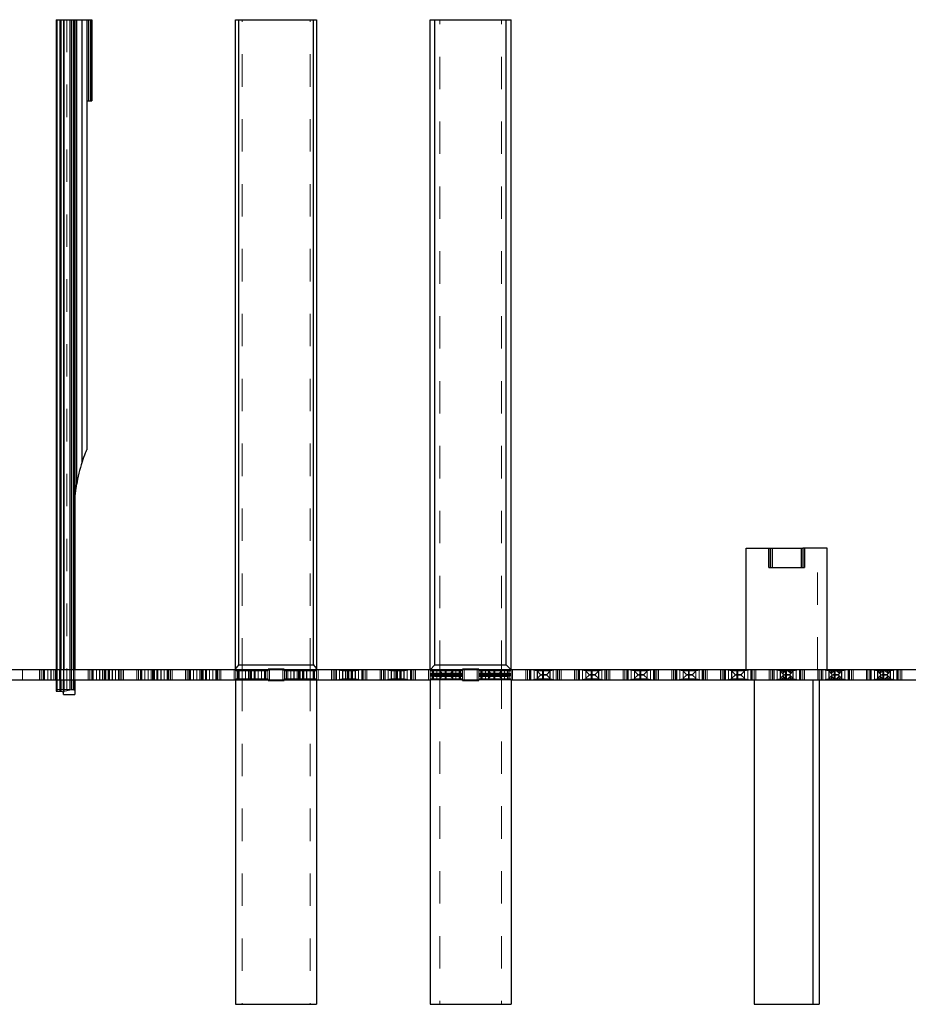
# Model space of a CAD drawing. Header units: inches. Extents: x 1880 to 2363, y -453 to -54.
# Tile 702 of 1056: x 1942.01 to 1944.75, y -75.13 to -72.09. Entities that reach past the tile are written whole.
import ezdxf

# ---------------------------------------------------------------- set-up
doc = ezdxf.new("R2010")
doc.units = ezdxf.units.IN
doc.header["$LTSCALE"] = 0.5
doc.header["$MEASUREMENT"] = 0
doc.linetypes.add('HIDDEN', pattern=[0.225, 0.15, -0.075])
doc.layers.add('APP-M-S', color=30, linetype='Continuous')
doc.layers.add('PUN-M-S2', color=1, linetype='Continuous')

msp = doc.modelspace()

# ---------------------------------------------------------------- linework, layer by layer
at = {"layer": 'APP-M-S', "linetype": 'Continuous', "lineweight": 25}
for p, q in [((1951.50051, -74.09777), (1936.85051, -74.09777)), ((1936.85051, -74.12926), (1942.67551, -74.12926)), ((1942.77551, -74.12926), (1942.82551, -74.12926)), ((1942.92551, -74.12926), (1943.27551, -74.12926)), ((1943.37551, -74.12926), (1943.42551, -74.12926)), ((1943.52551, -74.12926), (1944.92551, -74.12926))]:
    msp.add_line(p, q, dxfattribs=at)
at = {"layer": 'APP-M-S', "linetype": 'HIDDEN', "lineweight": 18}
for p, q in [((1942.01801, -74.09777), (1942.01801, -74.12926)), ((1942.07101, -74.09777), (1942.07101, -74.12926)), ((1942.07601, -74.09777), (1942.07601, -74.12926)), ((1942.08176, -74.09777), (1942.08176, -74.12926)), ((1942.08301, -74.12926), (1942.08301, -74.09777)), ((1942.08635, -74.09777), (1942.08635, -74.12926)), ((1942.09601, -74.09777), (1942.09601, -74.12926)), ((1942.1056, -74.09777), (1942.1056, -74.12926)), ((1942.10601, -74.09777), (1942.10601, -74.12926)), ((1942.10631, -74.09777), (1942.10631, -74.12926)), ((1942.11491, -74.09777), (1942.11491, -74.12926)), ((1942.11961, -74.09777), (1942.11961, -74.12926)), ((1942.12501, -74.09777), (1942.12501, -74.12926)), ((1942.13229, -74.09777), (1942.13229, -74.12926)), ((1942.13312, -74.09777), (1942.13312, -74.12926)), ((1942.13611, -74.09777), (1942.13611, -74.12926)), ((1942.14471, -74.09777), (1942.14471, -74.12926)), ((1942.14501, -74.09777), (1942.14501, -74.12926)), ((1942.14542, -74.09777), (1942.14542, -74.12926)), ((1942.15501, -74.09777), (1942.15501, -74.12926)), ((1942.16467, -74.09777), (1942.16467, -74.12926)), ((1942.16801, -74.09777), (1942.16801, -74.12926)), ((1942.16926, -74.09777), (1942.16926, -74.12926)), ((1942.17501, -74.09777), (1942.17501, -74.12926)), ((1942.18001, -74.09777), (1942.18001, -74.12926)), ((1942.22101, -74.09777), (1942.22101, -74.12926)), ((1942.22601, -74.09777), (1942.22601, -74.12926)), ((1942.23176, -74.09777), (1942.23176, -74.12926)), ((1942.23301, -74.12926), (1942.23301, -74.09777)), ((1942.23635, -74.09777), (1942.23635, -74.12926)), ((1942.24601, -74.09777), (1942.24601, -74.12926)), ((1942.2556, -74.09777), (1942.2556, -74.12926)), ((1942.25601, -74.09777), (1942.25601, -74.12926)), ((1942.25631, -74.09777), (1942.25631, -74.12926)), ((1942.26491, -74.09777), (1942.26491, -74.12926)), ((1942.26961, -74.09777), (1942.26961, -74.12926)), ((1942.27201, -74.12926), (1942.27201, -74.09777)), ((1942.27501, -74.09777), (1942.27501, -74.12926)), ((1942.28229, -74.09777), (1942.28229, -74.12926)), ((1942.28312, -74.09777), (1942.28312, -74.12926)), ((1942.28611, -74.09777), (1942.28611, -74.12926)), ((1942.29471, -74.09777), (1942.29471, -74.12926)), ((1942.29501, -74.09777), (1942.29501, -74.12926)), ((1942.29542, -74.09777), (1942.29542, -74.12926)), ((1942.30501, -74.09777), (1942.30501, -74.12926)), ((1942.31467, -74.09777), (1942.31467, -74.12926)), ((1942.31801, -74.09777), (1942.31801, -74.12926)), ((1942.31926, -74.09777), (1942.31926, -74.12926)), ((1942.32501, -74.09777), (1942.32501, -74.12926)), ((1942.33001, -74.09777), (1942.33001, -74.12926)), ((1942.37101, -74.09777), (1942.37101, -74.12926)), ((1942.37601, -74.09777), (1942.37601, -74.12926)), ((1942.38176, -74.09777), (1942.38176, -74.12926)), ((1942.38301, -74.12926), (1942.38301, -74.09777)), ((1942.38635, -74.09777), (1942.38635, -74.12926)), ((1942.39601, -74.09777), (1942.39601, -74.12926)), ((1942.4056, -74.09777), (1942.4056, -74.12926)), ((1942.40601, -74.09777), (1942.40601, -74.12926)), ((1942.40631, -74.09777), (1942.40631, -74.12926)), ((1942.41491, -74.09777), (1942.41491, -74.12926)), ((1942.41961, -74.09777), (1942.41961, -74.12926)), ((1942.42201, -74.12926), (1942.42201, -74.09777)), ((1942.42501, -74.09777), (1942.42501, -74.12926)), ((1942.43229, -74.09777), (1942.43229, -74.12926)), ((1942.43312, -74.09777), (1942.43312, -74.12926)), ((1942.43611, -74.09777), (1942.43611, -74.12926)), ((1942.44471, -74.09777), (1942.44471, -74.12926)), ((1942.44501, -74.09777), (1942.44501, -74.12926)), ((1942.44542, -74.09777), (1942.44542, -74.12926)), ((1942.45501, -74.09777), (1942.45501, -74.12926)), ((1942.46467, -74.09777), (1942.46467, -74.12926)), ((1942.46801, -74.09777), (1942.46801, -74.12926)), ((1942.46926, -74.09777), (1942.46926, -74.12926)), ((1942.47501, -74.09777), (1942.47501, -74.12926)), ((1942.48001, -74.09777), (1942.48001, -74.12926)), ((1942.52101, -74.09777), (1942.52101, -74.12926)), ((1942.52601, -74.09777), (1942.52601, -74.12926)), ((1942.53176, -74.09777), (1942.53176, -74.12926)), ((1942.53301, -74.12926), (1942.53301, -74.09777)), ((1942.53635, -74.09777), (1942.53635, -74.12926)), ((1942.54601, -74.09777), (1942.54601, -74.12926)), ((1942.5556, -74.09777), (1942.5556, -74.12926)), ((1942.55601, -74.09777), (1942.55601, -74.12926)), ((1942.55631, -74.09777), (1942.55631, -74.12926)), ((1942.56491, -74.09777), (1942.56491, -74.12926)), ((1942.56961, -74.09777), (1942.56961, -74.12926)), ((1942.57201, -74.12926), (1942.57201, -74.09777)), ((1942.57501, -74.09777), (1942.57501, -74.12926)), ((1942.58229, -74.09777), (1942.58229, -74.12926)), ((1942.58312, -74.09777), (1942.58312, -74.12926)), ((1942.58611, -74.09777), (1942.58611, -74.12926)), ((1942.59471, -74.09777), (1942.59471, -74.12926)), ((1942.59501, -74.09777), (1942.59501, -74.12926)), ((1942.59542, -74.09777), (1942.59542, -74.12926)), ((1942.60501, -74.09777), (1942.60501, -74.12926)), ((1942.61467, -74.09777), (1942.61467, -74.12926)), ((1942.61801, -74.09777), (1942.61801, -74.12926)), ((1942.61926, -74.09777), (1942.61926, -74.12926)), ((1942.62501, -74.09777), (1942.62501, -74.12926)), ((1942.63001, -74.09777), (1942.63001, -74.12926)), ((1942.67101, -74.09777), (1942.67101, -74.12926)), ((1942.67601, -74.09777), (1942.67601, -74.12926)), ((1942.68176, -74.09777), (1942.68176, -74.12926)), ((1942.68301, -74.12926), (1942.68301, -74.09777)), ((1942.68635, -74.09777), (1942.68635, -74.12926)), ((1942.68826, -74.09777), (1942.70529, -74.10102)), ((1942.69601, -74.09777), (1942.69601, -74.12926)), ((1942.74572, -74.10102), (1942.70529, -74.10102)), ((1942.7056, -74.10102), (1942.7056, -74.12602)), ((1942.70601, -74.10102), (1942.70601, -74.12602)), ((1942.70631, -74.10102), (1942.70631, -74.12602)), ((1942.71491, -74.10102), (1942.71491, -74.12602)), ((1942.71961, -74.10102), (1942.71961, -74.12602)), ((1942.72201, -74.12926), (1942.72201, -74.09777)), ((1942.72501, -74.09777), (1942.72501, -74.12926)), ((1942.73229, -74.10102), (1942.73229, -74.12602)), ((1942.73312, -74.10102), (1942.73312, -74.12602)), ((1942.73611, -74.10102), (1942.73611, -74.12602)), ((1942.74471, -74.10102), (1942.74471, -74.12602)), ((1942.74501, -74.10102), (1942.74501, -74.12602)), ((1942.74542, -74.10102), (1942.74542, -74.12602)), ((1942.74572, -74.10102), (1942.76275, -74.09777)), ((1942.75501, -74.09777), (1942.75501, -74.12926)), ((1942.76467, -74.09777), (1942.76467, -74.12926)), ((1942.76801, -74.09777), (1942.76801, -74.12926)), ((1942.76926, -74.09777), (1942.76926, -74.12926)), ((1942.77501, -74.09777), (1942.77501, -74.12926)), ((1942.78001, -74.09777), (1942.78001, -74.12926)), ((1942.82101, -74.09777), (1942.82101, -74.12926)), ((1942.82601, -74.09777), (1942.82601, -74.12926)), ((1942.83176, -74.09777), (1942.83176, -74.12926)), ((1942.83301, -74.12926), (1942.83301, -74.09777)), ((1942.83635, -74.09777), (1942.83635, -74.12926)), ((1942.83826, -74.09777), (1942.85529, -74.10102)), ((1942.84601, -74.09777), (1942.84601, -74.12926)), ((1942.89572, -74.10102), (1942.85529, -74.10102)), ((1942.8556, -74.10102), (1942.8556, -74.12602)), ((1942.85601, -74.10102), (1942.85601, -74.12602)), ((1942.85631, -74.10102), (1942.85631, -74.12602)), ((1942.86491, -74.10102), (1942.86491, -74.12602)), ((1942.86961, -74.10102), (1942.86961, -74.12602)), ((1942.87201, -74.12926), (1942.87201, -74.09777)), ((1942.87501, -74.09777), (1942.87501, -74.12926)), ((1942.88229, -74.10102), (1942.88229, -74.12602)), ((1942.88312, -74.10102), (1942.88312, -74.12602)), ((1942.88611, -74.10102), (1942.88611, -74.12602)), ((1942.89471, -74.10102), (1942.89471, -74.12602)), ((1942.89501, -74.10102), (1942.89501, -74.12602)), ((1942.89542, -74.10102), (1942.89542, -74.12602)), ((1942.89572, -74.10102), (1942.91275, -74.09777)), ((1942.90501, -74.09777), (1942.90501, -74.12926)), ((1942.91467, -74.09777), (1942.91467, -74.12926)), ((1942.91801, -74.09777), (1942.91801, -74.12926)), ((1942.91926, -74.09777), (1942.91926, -74.12926)), ((1942.92501, -74.09777), (1942.92501, -74.12926)), ((1942.93001, -74.09777), (1942.93001, -74.12926)), ((1942.97101, -74.09777), (1942.97101, -74.12926)), ((1942.97601, -74.09777), (1942.97601, -74.12926)), ((1942.98176, -74.09777), (1942.98176, -74.12926)), ((1942.98301, -74.12926), (1942.98301, -74.09777)), ((1942.98635, -74.09777), (1942.98635, -74.12926)), ((1942.98826, -74.09777), (1943.00529, -74.10102)), ((1942.99601, -74.09777), (1942.99601, -74.12926)), ((1943.04572, -74.10102), (1943.00529, -74.10102)), ((1943.0056, -74.10102), (1943.0056, -74.12602)), ((1943.00601, -74.10102), (1943.00601, -74.12602)), ((1943.00631, -74.10102), (1943.00631, -74.12602)), ((1943.01491, -74.10102), (1943.01491, -74.12602)), ((1943.01961, -74.10102), (1943.01961, -74.12602)), ((1943.02201, -74.12926), (1943.02201, -74.09777)), ((1943.02501, -74.09777), (1943.02501, -74.12926)), ((1943.03229, -74.10102), (1943.03229, -74.12602)), ((1943.03312, -74.10102), (1943.03312, -74.12602)), ((1943.03611, -74.10102), (1943.03611, -74.12602)), ((1943.04471, -74.10102), (1943.04471, -74.12602)), ((1943.04501, -74.10102), (1943.04501, -74.12602)), ((1943.04542, -74.10102), (1943.04542, -74.12602)), ((1943.04572, -74.10102), (1943.06275, -74.09777)), ((1943.05501, -74.09777), (1943.05501, -74.12926)), ((1943.06467, -74.09777), (1943.06467, -74.12926)), ((1943.06801, -74.09777), (1943.06801, -74.12926)), ((1943.06926, -74.09777), (1943.06926, -74.12926)), ((1943.07501, -74.09777), (1943.07501, -74.12926)), ((1943.08001, -74.09777), (1943.08001, -74.12926)), ((1943.12101, -74.09777), (1943.12101, -74.12926)), ((1943.12601, -74.09777), (1943.12601, -74.12926)), ((1943.13176, -74.09777), (1943.13176, -74.12926)), ((1943.13301, -74.12926), (1943.13301, -74.09777)), ((1943.13635, -74.09777), (1943.13635, -74.12926)), ((1943.13826, -74.09777), (1943.15529, -74.10102)), ((1943.14601, -74.09777), (1943.14601, -74.12926)), ((1943.19572, -74.10102), (1943.15529, -74.10102)), ((1943.1556, -74.10102), (1943.1556, -74.12602)), ((1943.15601, -74.10102), (1943.15601, -74.12602)), ((1943.15631, -74.10102), (1943.15631, -74.12602)), ((1943.16491, -74.10102), (1943.16491, -74.12602)), ((1943.16961, -74.10102), (1943.16961, -74.12602)), ((1943.17201, -74.12926), (1943.17201, -74.09777)), ((1943.17501, -74.09777), (1943.17501, -74.12926)), ((1943.18229, -74.10102), (1943.18229, -74.12602)), ((1943.18312, -74.10102), (1943.18312, -74.12602)), ((1943.18611, -74.10102), (1943.18611, -74.12602)), ((1943.19471, -74.10102), (1943.19471, -74.12602)), ((1943.19501, -74.10102), (1943.19501, -74.12602)), ((1943.19542, -74.10102), (1943.19542, -74.12602)), ((1943.19572, -74.10102), (1943.21275, -74.09777)), ((1943.20501, -74.09777), (1943.20501, -74.12926)), ((1943.21467, -74.09777), (1943.21467, -74.12926)), ((1943.21801, -74.09777), (1943.21801, -74.12926)), ((1943.21926, -74.09777), (1943.21926, -74.12926)), ((1943.22501, -74.09777), (1943.22501, -74.12926)), ((1943.23001, -74.09777), (1943.23001, -74.12926)), ((1943.27101, -74.09777), (1943.27101, -74.12926)), ((1943.27601, -74.09777), (1943.27601, -74.12926)), ((1943.28176, -74.09777), (1943.28176, -74.12926)), ((1943.28301, -74.12926), (1943.28301, -74.09777)), ((1943.28635, -74.09777), (1943.28635, -74.12926)), ((1943.28826, -74.09777), (1943.30529, -74.10102)), ((1943.29601, -74.09777), (1943.29601, -74.12926)), ((1943.34572, -74.10102), (1943.30529, -74.10102)), ((1943.3056, -74.10102), (1943.3056, -74.12602)), ((1943.30601, -74.10102), (1943.30601, -74.12602)), ((1943.30631, -74.10283), (1943.30601, -74.10221)), ((1943.30631, -74.10283), (1943.30631, -74.1242)), ((1943.31491, -74.11143), (1943.30631, -74.10283)), ((1943.31491, -74.11143), (1943.31491, -74.1156)), ((1943.31961, -74.11263), (1943.31491, -74.11143)), ((1943.31961, -74.1144), (1943.31491, -74.1156)), ((1943.31961, -74.11263), (1943.31961, -74.1144)), ((1943.33229, -74.11263), (1943.31961, -74.11263)), ((1943.33229, -74.1144), (1943.31961, -74.1144)), ((1943.32201, -74.12926), (1943.32201, -74.09777)), ((1943.32501, -74.09777), (1943.32501, -74.12926)), ((1943.33312, -74.11252), (1943.33229, -74.11263)), ((1943.33229, -74.11263), (1943.33229, -74.1144)), ((1943.33312, -74.11451), (1943.33229, -74.1144)), ((1943.33611, -74.11143), (1943.33312, -74.11252)), ((1943.33312, -74.11252), (1943.33312, -74.11451)), ((1943.33611, -74.1156), (1943.33312, -74.11451)), ((1943.34471, -74.10283), (1943.33611, -74.11143)), ((1943.33611, -74.11143), (1943.33611, -74.1156)), ((1943.34501, -74.10221), (1943.34471, -74.10283)), ((1943.34471, -74.10283), (1943.34471, -74.1242)), ((1943.34501, -74.10102), (1943.34501, -74.12602)), ((1943.34542, -74.10102), (1943.34542, -74.12602)), ((1943.34572, -74.10102), (1943.36275, -74.09777)), ((1943.35501, -74.09777), (1943.35501, -74.12926)), ((1943.36467, -74.09777), (1943.36467, -74.12926)), ((1943.36801, -74.09777), (1943.36801, -74.12926)), ((1943.36926, -74.09777), (1943.36926, -74.12926)), ((1943.37501, -74.09777), (1943.37501, -74.12926)), ((1943.38001, -74.09777), (1943.38001, -74.12926)), ((1943.42101, -74.09777), (1943.42101, -74.12926)), ((1943.42601, -74.09777), (1943.42601, -74.12926)), ((1943.43176, -74.09777), (1943.43176, -74.12926)), ((1943.43301, -74.12926), (1943.43301, -74.09777)), ((1943.43635, -74.09777), (1943.43635, -74.12926)), ((1943.43826, -74.09777), (1943.45529, -74.10102)), ((1943.44601, -74.09777), (1943.44601, -74.12926)), ((1943.49572, -74.10102), (1943.45529, -74.10102)), ((1943.4556, -74.10102), (1943.4556, -74.12602)), ((1943.45601, -74.10102), (1943.45601, -74.12602)), ((1943.45631, -74.10283), (1943.45601, -74.10221)), ((1943.45631, -74.10283), (1943.45631, -74.1242)), ((1943.46491, -74.11143), (1943.45631, -74.10283)), ((1943.46491, -74.11143), (1943.46491, -74.1156)), ((1943.46961, -74.11263), (1943.46491, -74.11143)), ((1943.46961, -74.1144), (1943.46491, -74.1156)), ((1943.46961, -74.11263), (1943.46961, -74.1144)), ((1943.48229, -74.11263), (1943.46961, -74.11263)), ((1943.48229, -74.1144), (1943.46961, -74.1144)), ((1943.47201, -74.12926), (1943.47201, -74.09777)), ((1943.47501, -74.09777), (1943.47501, -74.12926)), ((1943.48312, -74.11252), (1943.48229, -74.11263)), ((1943.48229, -74.11263), (1943.48229, -74.1144)), ((1943.48312, -74.11451), (1943.48229, -74.1144)), ((1943.48611, -74.11143), (1943.48312, -74.11252)), ((1943.48312, -74.11252), (1943.48312, -74.11451)), ((1943.48611, -74.1156), (1943.48312, -74.11451)), ((1943.49471, -74.10283), (1943.48611, -74.11143)), ((1943.48611, -74.11143), (1943.48611, -74.1156)), ((1943.49501, -74.10221), (1943.49471, -74.10283)), ((1943.49471, -74.10283), (1943.49471, -74.1242)), ((1943.49501, -74.10102), (1943.49501, -74.12602)), ((1943.49542, -74.10102), (1943.49542, -74.12602)), ((1943.49572, -74.10102), (1943.51275, -74.09777)), ((1943.50501, -74.09777), (1943.50501, -74.12926)), ((1943.51467, -74.09777), (1943.51467, -74.12926)), ((1943.51801, -74.09777), (1943.51801, -74.12926)), ((1943.51926, -74.09777), (1943.51926, -74.12926)), ((1943.52501, -74.09777), (1943.52501, -74.12926)), ((1943.53001, -74.09777), (1943.53001, -74.12926)), ((1943.57101, -74.09777), (1943.57101, -74.12926)), ((1943.57601, -74.09777), (1943.57601, -74.12926)), ((1943.58176, -74.09777), (1943.58176, -74.12926)), ((1943.58301, -74.12926), (1943.58301, -74.09777)), ((1943.58635, -74.09777), (1943.58635, -74.12926)), ((1943.58826, -74.09777), (1943.60529, -74.10102)), ((1943.59601, -74.09777), (1943.59601, -74.12926)), ((1943.64572, -74.10102), (1943.60529, -74.10102)), ((1943.6056, -74.10102), (1943.6056, -74.12602)), ((1943.60601, -74.10102), (1943.60601, -74.12602)), ((1943.60631, -74.10283), (1943.60601, -74.10221)), ((1943.60631, -74.10283), (1943.60631, -74.1242)), ((1943.61491, -74.11143), (1943.60631, -74.10283)), ((1943.61491, -74.11143), (1943.61491, -74.1156)), ((1943.61961, -74.11263), (1943.61491, -74.11143)), ((1943.61961, -74.1144), (1943.61491, -74.1156)), ((1943.61961, -74.11263), (1943.61961, -74.1144)), ((1943.63229, -74.11263), (1943.61961, -74.11263)), ((1943.63229, -74.1144), (1943.61961, -74.1144)), ((1943.62201, -74.12926), (1943.62201, -74.09777)), ((1943.62501, -74.09777), (1943.62501, -74.12926)), ((1943.63312, -74.11252), (1943.63229, -74.11263)), ((1943.63229, -74.11263), (1943.63229, -74.1144)), ((1943.63312, -74.11451), (1943.63229, -74.1144)), ((1943.63611, -74.11143), (1943.63312, -74.11252)), ((1943.63312, -74.11252), (1943.63312, -74.11451)), ((1943.63611, -74.1156), (1943.63312, -74.11451)), ((1943.64471, -74.10283), (1943.63611, -74.11143)), ((1943.63611, -74.11143), (1943.63611, -74.1156)), ((1943.64501, -74.10221), (1943.64471, -74.10283)), ((1943.64471, -74.10283), (1943.64471, -74.1242)), ((1943.64501, -74.10102), (1943.64501, -74.12602)), ((1943.64542, -74.10102), (1943.64542, -74.12602)), ((1943.64572, -74.10102), (1943.66275, -74.09777)), ((1943.65501, -74.09777), (1943.65501, -74.12926)), ((1943.66467, -74.09777), (1943.66467, -74.12926)), ((1943.66801, -74.09777), (1943.66801, -74.12926)), ((1943.66926, -74.09777), (1943.66926, -74.12926)), ((1943.67501, -74.09777), (1943.67501, -74.12926)), ((1943.68001, -74.09777), (1943.68001, -74.12926)), ((1943.72101, -74.09777), (1943.72101, -74.12926)), ((1943.72601, -74.09777), (1943.72601, -74.12926)), ((1943.73176, -74.09777), (1943.73176, -74.12926)), ((1943.73301, -74.12926), (1943.73301, -74.09777)), ((1943.73635, -74.09777), (1943.73635, -74.12926)), ((1943.73826, -74.09777), (1943.75529, -74.10102)), ((1943.74601, -74.09777), (1943.74601, -74.12926)), ((1943.79572, -74.10102), (1943.75529, -74.10102)), ((1943.7556, -74.10102), (1943.7556, -74.12602)), ((1943.75601, -74.10102), (1943.75601, -74.12602)), ((1943.75631, -74.10283), (1943.75601, -74.10221)), ((1943.75631, -74.10283), (1943.75631, -74.1242)), ((1943.76491, -74.11143), (1943.75631, -74.10283)), ((1943.76491, -74.11143), (1943.76491, -74.1156)), ((1943.76961, -74.11263), (1943.76491, -74.11143)), ((1943.76961, -74.1144), (1943.76491, -74.1156)), ((1943.76961, -74.11263), (1943.76961, -74.1144)), ((1943.78229, -74.11263), (1943.76961, -74.11263)), ((1943.78229, -74.1144), (1943.76961, -74.1144)), ((1943.77201, -74.12926), (1943.77201, -74.09777)), ((1943.77501, -74.09777), (1943.77501, -74.12926)), ((1943.78312, -74.11252), (1943.78229, -74.11263)), ((1943.78229, -74.11263), (1943.78229, -74.1144)), ((1943.78312, -74.11451), (1943.78229, -74.1144)), ((1943.78611, -74.11143), (1943.78312, -74.11252)), ((1943.78312, -74.11252), (1943.78312, -74.11451)), ((1943.78611, -74.1156), (1943.78312, -74.11451)), ((1943.79471, -74.10283), (1943.78611, -74.11143)), ((1943.78611, -74.11143), (1943.78611, -74.1156)), ((1943.79501, -74.10221), (1943.79471, -74.10283)), ((1943.79471, -74.10283), (1943.79471, -74.1242)), ((1943.79501, -74.10102), (1943.79501, -74.12602)), ((1943.79542, -74.10102), (1943.79542, -74.12602)), ((1943.79572, -74.10102), (1943.81275, -74.09777)), ((1943.80501, -74.09777), (1943.80501, -74.12926)), ((1943.81467, -74.09777), (1943.81467, -74.12926)), ((1943.81801, -74.09777), (1943.81801, -74.12926)), ((1943.81926, -74.09777), (1943.81926, -74.12926)), ((1943.82501, -74.09777), (1943.82501, -74.12926)), ((1943.83001, -74.09777), (1943.83001, -74.12926)), ((1943.87101, -74.09777), (1943.87101, -74.12926)), ((1943.87601, -74.09777), (1943.87601, -74.12926)), ((1943.88176, -74.09777), (1943.88176, -74.12926)), ((1943.88301, -74.12926), (1943.88301, -74.09777)), ((1943.88635, -74.09777), (1943.88635, -74.12926)), ((1943.88826, -74.09777), (1943.90529, -74.10102)), ((1943.89601, -74.09777), (1943.89601, -74.12926)), ((1943.94572, -74.10102), (1943.90529, -74.10102)), ((1943.9056, -74.10102), (1943.9056, -74.12602)), ((1943.90601, -74.10102), (1943.90601, -74.12602)), ((1943.90631, -74.10283), (1943.90601, -74.10221)), ((1943.90631, -74.10283), (1943.90631, -74.1242)), ((1943.91491, -74.11143), (1943.90631, -74.10283)), ((1943.91491, -74.11143), (1943.91491, -74.1156)), ((1943.91961, -74.11263), (1943.91491, -74.11143)), ((1943.91961, -74.1144), (1943.91491, -74.1156)), ((1943.91961, -74.11263), (1943.91961, -74.1144)), ((1943.93229, -74.11263), (1943.91961, -74.11263)), ((1943.93229, -74.1144), (1943.91961, -74.1144)), ((1943.92201, -74.12926), (1943.92201, -74.09777)), ((1943.92501, -74.09777), (1943.92501, -74.12926)), ((1943.93312, -74.11252), (1943.93229, -74.11263)), ((1943.93229, -74.11263), (1943.93229, -74.1144)), ((1943.93312, -74.11451), (1943.93229, -74.1144)), ((1943.93611, -74.11143), (1943.93312, -74.11252)), ((1943.93312, -74.11252), (1943.93312, -74.11451)), ((1943.93611, -74.1156), (1943.93312, -74.11451)), ((1943.94471, -74.10283), (1943.93611, -74.11143)), ((1943.93611, -74.11143), (1943.93611, -74.1156)), ((1943.94501, -74.10221), (1943.94471, -74.10283)), ((1943.94471, -74.10283), (1943.94471, -74.1242)), ((1943.94501, -74.10102), (1943.94501, -74.12602)), ((1943.94542, -74.10102), (1943.94542, -74.12602)), ((1943.94572, -74.10102), (1943.96275, -74.09777)), ((1943.95501, -74.09777), (1943.95501, -74.12926)), ((1943.96467, -74.09777), (1943.96467, -74.12926)), ((1943.96801, -74.09777), (1943.96801, -74.12926)), ((1943.96926, -74.09777), (1943.96926, -74.12926)), ((1943.97501, -74.09777), (1943.97501, -74.12926)), ((1943.98001, -74.09777), (1943.98001, -74.12926)), ((1944.02101, -74.09777), (1944.02101, -74.12926)), ((1944.02601, -74.09777), (1944.02601, -74.12926)), ((1944.03176, -74.09777), (1944.03176, -74.12926)), ((1944.03301, -74.12926), (1944.03301, -74.09777)), ((1944.03635, -74.09777), (1944.03635, -74.12926)), ((1944.03826, -74.09777), (1944.05529, -74.10102)), ((1944.04601, -74.09777), (1944.04601, -74.12926)), ((1944.09572, -74.10102), (1944.05529, -74.10102)), ((1944.0556, -74.10102), (1944.0556, -74.12602)), ((1944.05601, -74.10102), (1944.05601, -74.12602)), ((1944.05631, -74.10283), (1944.05601, -74.10221)), ((1944.05631, -74.10283), (1944.05631, -74.1242)), ((1944.06491, -74.11143), (1944.05631, -74.10283)), ((1944.06491, -74.11143), (1944.06491, -74.1156)), ((1944.06961, -74.11263), (1944.06491, -74.11143)), ((1944.06961, -74.1144), (1944.06491, -74.1156)), ((1944.06961, -74.11263), (1944.06961, -74.1144)), ((1944.08229, -74.11263), (1944.06961, -74.11263)), ((1944.08229, -74.1144), (1944.06961, -74.1144)), ((1944.07201, -74.12926), (1944.07201, -74.09777)), ((1944.07501, -74.09777), (1944.07501, -74.12926)), ((1944.08312, -74.11252), (1944.08229, -74.11263)), ((1944.08229, -74.11263), (1944.08229, -74.1144)), ((1944.08312, -74.11451), (1944.08229, -74.1144)), ((1944.08611, -74.11143), (1944.08312, -74.11252)), ((1944.08312, -74.11252), (1944.08312, -74.11451)), ((1944.08611, -74.1156), (1944.08312, -74.11451)), ((1944.09471, -74.10283), (1944.08611, -74.11143)), ((1944.08611, -74.11143), (1944.08611, -74.1156)), ((1944.09501, -74.10221), (1944.09471, -74.10283)), ((1944.09471, -74.10283), (1944.09471, -74.1242)), ((1944.09501, -74.10102), (1944.09501, -74.12602)), ((1944.09542, -74.10102), (1944.09542, -74.12602)), ((1944.09572, -74.10102), (1944.11275, -74.09777)), ((1944.10501, -74.09777), (1944.10501, -74.12926)), ((1944.11467, -74.09777), (1944.11467, -74.12926)), ((1944.11801, -74.09777), (1944.11801, -74.12926)), ((1944.11926, -74.09777), (1944.11926, -74.12926)), ((1944.12501, -74.09777), (1944.12501, -74.12926)), ((1944.13001, -74.09777), (1944.13001, -74.12926)), ((1944.17101, -74.09777), (1944.17101, -74.12926)), ((1944.17601, -74.09777), (1944.17601, -74.12926)), ((1944.18176, -74.09777), (1944.18176, -74.12926)), ((1944.18301, -74.12926), (1944.18301, -74.09777)), ((1944.18635, -74.09777), (1944.18635, -74.12926)), ((1944.18826, -74.09777), (1944.20529, -74.10102)), ((1944.19601, -74.09777), (1944.19601, -74.12926)), ((1944.24572, -74.10102), (1944.20529, -74.10102)), ((1944.2056, -74.10102), (1944.2056, -74.12602)), ((1944.20601, -74.10102), (1944.20601, -74.12602)), ((1944.20631, -74.10283), (1944.20601, -74.10221)), ((1944.20631, -74.10283), (1944.20631, -74.1242)), ((1944.21491, -74.11143), (1944.20631, -74.10283)), ((1944.21491, -74.11143), (1944.21491, -74.1156)), ((1944.21961, -74.11263), (1944.21491, -74.11143)), ((1944.21961, -74.1144), (1944.21491, -74.1156)), ((1944.21961, -74.11263), (1944.21961, -74.1144)), ((1944.23229, -74.11263), (1944.21961, -74.11263)), ((1944.23229, -74.1144), (1944.21961, -74.1144)), ((1944.22201, -74.12926), (1944.22201, -74.09777)), ((1944.22501, -74.09777), (1944.22501, -74.12926)), ((1944.23312, -74.11252), (1944.23229, -74.11263)), ((1944.23229, -74.11263), (1944.23229, -74.1144)), ((1944.23312, -74.11451), (1944.23229, -74.1144)), ((1944.23611, -74.11143), (1944.23312, -74.11252)), ((1944.23312, -74.11252), (1944.23312, -74.11451)), ((1944.23611, -74.1156), (1944.23312, -74.11451)), ((1944.24471, -74.10283), (1944.23611, -74.11143)), ((1944.23611, -74.11143), (1944.23611, -74.1156)), ((1944.24501, -74.10221), (1944.24471, -74.10283)), ((1944.24471, -74.10283), (1944.24471, -74.1242)), ((1944.24501, -74.10102), (1944.24501, -74.12602)), ((1944.24542, -74.10102), (1944.24542, -74.12602)), ((1944.24572, -74.10102), (1944.26275, -74.09777)), ((1944.25501, -74.09777), (1944.25501, -74.12926)), ((1944.26467, -74.09777), (1944.26467, -74.12926)), ((1944.26801, -74.09777), (1944.26801, -74.12926)), ((1944.26926, -74.09777), (1944.26926, -74.12926)), ((1944.27501, -74.09777), (1944.27501, -74.12926)), ((1944.28001, -74.09777), (1944.28001, -74.12926)), ((1944.32101, -74.09777), (1944.32101, -74.12926)), ((1944.32601, -74.09777), (1944.32601, -74.12926)), ((1944.33176, -74.09777), (1944.33176, -74.12926)), ((1944.33301, -74.12926), (1944.33301, -74.09777)), ((1944.33635, -74.09777), (1944.33635, -74.12926)), ((1944.33826, -74.09777), (1944.35529, -74.10102)), ((1944.34601, -74.09777), (1944.34601, -74.12926)), ((1944.39572, -74.10102), (1944.35529, -74.10102)), ((1944.3556, -74.10102), (1944.3556, -74.12602)), ((1944.35601, -74.10102), (1944.35601, -74.12602)), ((1944.35631, -74.10283), (1944.35601, -74.10221)), ((1944.35631, -74.10283), (1944.35631, -74.1242)), ((1944.36491, -74.11143), (1944.35631, -74.10283)), ((1944.3625, -74.10216), (1944.36401, -74.10366)), ((1944.36401, -74.10887), (1944.37186, -74.10102)), ((1944.36401, -74.10887), (1944.36401, -74.10366)), ((1944.36491, -74.11143), (1944.36491, -74.1156)), ((1944.36961, -74.11263), (1944.36491, -74.11143)), ((1944.36961, -74.1144), (1944.36491, -74.1156)), ((1944.36961, -74.11263), (1944.36961, -74.1144)), ((1944.38229, -74.11263), (1944.36961, -74.11263)), ((1944.38229, -74.1144), (1944.36961, -74.1144)), ((1944.37201, -74.12926), (1944.37201, -74.09777)), ((1944.37501, -74.09777), (1944.37501, -74.12926)), ((1944.37915, -74.10102), (1944.38701, -74.10887)), ((1944.38312, -74.11252), (1944.38229, -74.11263)), ((1944.38229, -74.11263), (1944.38229, -74.1144)), ((1944.38312, -74.11451), (1944.38229, -74.1144)), ((1944.38611, -74.11143), (1944.38312, -74.11252)), ((1944.38312, -74.11252), (1944.38312, -74.11451)), ((1944.38611, -74.1156), (1944.38312, -74.11451)), ((1944.39471, -74.10283), (1944.38611, -74.11143)), ((1944.38611, -74.11143), (1944.38611, -74.1156)), ((1944.38701, -74.10366), (1944.38851, -74.10216)), ((1944.38701, -74.10366), (1944.38701, -74.10887)), ((1944.39501, -74.10221), (1944.39471, -74.10283)), ((1944.39471, -74.10283), (1944.39471, -74.1242)), ((1944.39501, -74.10102), (1944.39501, -74.12602)), ((1944.39542, -74.10102), (1944.39542, -74.12602)), ((1944.39572, -74.10102), (1944.41275, -74.09777)), ((1944.40501, -74.09777), (1944.40501, -74.12926)), ((1944.41467, -74.09777), (1944.41467, -74.12926)), ((1944.41801, -74.09777), (1944.41801, -74.12926)), ((1944.41926, -74.09777), (1944.41926, -74.12926)), ((1944.42501, -74.09777), (1944.42501, -74.12926)), ((1944.43001, -74.09777), (1944.43001, -74.12926)), ((1944.47101, -74.09777), (1944.47101, -74.12926)), ((1944.47601, -74.09777), (1944.47601, -74.12926)), ((1944.48176, -74.09777), (1944.48176, -74.12926)), ((1944.48301, -74.12926), (1944.48301, -74.09777)), ((1944.48635, -74.09777), (1944.48635, -74.12926)), ((1944.48826, -74.09777), (1944.50529, -74.10102)), ((1944.49601, -74.09777), (1944.49601, -74.12926)), ((1944.54572, -74.10102), (1944.50529, -74.10102)), ((1944.5056, -74.10102), (1944.5056, -74.12602)), ((1944.50601, -74.10102), (1944.50601, -74.12602)), ((1944.50631, -74.10283), (1944.50601, -74.10221)), ((1944.50631, -74.10283), (1944.50631, -74.1242)), ((1944.51491, -74.11143), (1944.50631, -74.10283)), ((1944.5125, -74.10216), (1944.51611, -74.10577)), ((1944.51401, -74.10887), (1944.52186, -74.10102)), ((1944.51401, -74.10887), (1944.51401, -74.10366)), ((1944.51491, -74.11143), (1944.51491, -74.1156)), ((1944.51961, -74.11263), (1944.51491, -74.11143)), ((1944.51961, -74.1144), (1944.51491, -74.1156)), ((1944.51611, -74.10577), (1944.51711, -74.10577)), ((1944.51961, -74.11263), (1944.51961, -74.1144)), ((1944.53229, -74.11263), (1944.51961, -74.11263)), ((1944.53229, -74.1144), (1944.51961, -74.1144)), ((1944.52201, -74.12926), (1944.52201, -74.09777)), ((1944.52501, -74.09777), (1944.52501, -74.12926)), ((1944.52915, -74.10102), (1944.53701, -74.10887)), ((1944.53312, -74.11252), (1944.53229, -74.11263)), ((1944.53229, -74.11263), (1944.53229, -74.1144)), ((1944.53312, -74.11451), (1944.53229, -74.1144)), ((1944.53611, -74.11143), (1944.53312, -74.11252)), ((1944.53312, -74.11252), (1944.53312, -74.11451)), ((1944.53611, -74.1156), (1944.53312, -74.11451)), ((1944.53391, -74.10577), (1944.53491, -74.10577)), ((1944.53491, -74.10577), (1944.53851, -74.10216)), ((1944.54471, -74.10283), (1944.53611, -74.11143)), ((1944.53611, -74.11143), (1944.53611, -74.1156)), ((1944.53701, -74.10366), (1944.53701, -74.10887)), ((1944.54501, -74.10221), (1944.54471, -74.10283)), ((1944.54471, -74.10283), (1944.54471, -74.1242)), ((1944.54501, -74.10102), (1944.54501, -74.12602)), ((1944.54542, -74.10102), (1944.54542, -74.12602)), ((1944.54572, -74.10102), (1944.56275, -74.09777)), ((1944.55501, -74.09777), (1944.55501, -74.12926)), ((1944.56467, -74.09777), (1944.56467, -74.12926)), ((1944.56801, -74.09777), (1944.56801, -74.12926)), ((1944.56926, -74.09777), (1944.56926, -74.12926)), ((1944.57501, -74.09777), (1944.57501, -74.12926)), ((1944.58001, -74.09777), (1944.58001, -74.12926)), ((1944.62101, -74.09777), (1944.62101, -74.12926)), ((1944.62601, -74.09777), (1944.62601, -74.12926)), ((1944.63176, -74.09777), (1944.63176, -74.12926)), ((1944.63301, -74.12926), (1944.63301, -74.09777)), ((1944.63635, -74.09777), (1944.63635, -74.12926)), ((1944.63826, -74.09777), (1944.65529, -74.10102)), ((1944.64601, -74.09777), (1944.64601, -74.12926)), ((1944.69572, -74.10102), (1944.65529, -74.10102)), ((1944.6556, -74.10102), (1944.6556, -74.12602)), ((1944.65601, -74.10102), (1944.65601, -74.12602)), ((1944.65631, -74.10283), (1944.65601, -74.10221)), ((1944.65631, -74.10283), (1944.65631, -74.1242)), ((1944.66491, -74.11143), (1944.65631, -74.10283)), ((1944.6625, -74.10216), (1944.66611, -74.10577)), ((1944.66401, -74.10887), (1944.67186, -74.10102)), ((1944.66401, -74.10887), (1944.66401, -74.10366)), ((1944.66491, -74.11143), (1944.66491, -74.1156)), ((1944.66961, -74.11263), (1944.66491, -74.11143)), ((1944.66961, -74.1144), (1944.66491, -74.1156)), ((1944.66611, -74.10577), (1944.66711, -74.10577)), ((1944.66961, -74.11263), (1944.66961, -74.1144)), ((1944.68229, -74.11263), (1944.66961, -74.11263)), ((1944.68229, -74.1144), (1944.66961, -74.1144)), ((1944.67201, -74.12926), (1944.67201, -74.09777)), ((1944.67501, -74.09777), (1944.67501, -74.12926)), ((1944.67915, -74.10102), (1944.68701, -74.10887)), ((1944.68312, -74.11252), (1944.68229, -74.11263)), ((1944.68229, -74.11263), (1944.68229, -74.1144)), ((1944.68312, -74.11451), (1944.68229, -74.1144)), ((1944.68611, -74.11143), (1944.68312, -74.11252)), ((1944.68312, -74.11252), (1944.68312, -74.11451)), ((1944.68611, -74.1156), (1944.68312, -74.11451)), ((1944.68391, -74.10577), (1944.68491, -74.10577)), ((1944.68491, -74.10577), (1944.68851, -74.10216)), ((1944.69471, -74.10283), (1944.68611, -74.11143)), ((1944.68611, -74.11143), (1944.68611, -74.1156)), ((1944.68701, -74.10366), (1944.68701, -74.10887)), ((1944.69501, -74.10221), (1944.69471, -74.10283)), ((1944.69471, -74.10283), (1944.69471, -74.1242)), ((1944.69501, -74.10102), (1944.69501, -74.12602)), ((1944.69542, -74.10102), (1944.69542, -74.12602)), ((1944.69572, -74.10102), (1944.71275, -74.09777)), ((1944.70501, -74.09777), (1944.70501, -74.12926)), ((1944.71467, -74.09777), (1944.71467, -74.12926)), ((1944.71801, -74.09777), (1944.71801, -74.12926)), ((1944.71926, -74.09777), (1944.71926, -74.12926)), ((1944.72501, -74.09777), (1944.72501, -74.12926)), ((1944.73001, -74.09777), (1944.73001, -74.12926)), ((1942.68826, -74.12926), (1942.70529, -74.12602)), ((1942.74572, -74.12602), (1942.70529, -74.12602)), ((1942.74572, -74.12602), (1942.76275, -74.12926)), ((1942.83826, -74.12926), (1942.85529, -74.12602)), ((1942.89572, -74.12602), (1942.85529, -74.12602)), ((1942.89572, -74.12602), (1942.91275, -74.12926)), ((1942.98826, -74.12926), (1943.00529, -74.12602)), ((1943.04572, -74.12602), (1943.00529, -74.12602)), ((1943.04572, -74.12602), (1943.06275, -74.12926)), ((1943.13826, -74.12926), (1943.15529, -74.12602)), ((1943.19572, -74.12602), (1943.15529, -74.12602)), ((1943.19572, -74.12602), (1943.21275, -74.12926)), ((1943.28826, -74.12926), (1943.30529, -74.12602)), ((1943.34572, -74.12602), (1943.30529, -74.12602)), ((1943.30631, -74.1242), (1943.30601, -74.12482)), ((1943.31491, -74.1156), (1943.30631, -74.1242)), ((1943.34471, -74.1242), (1943.33611, -74.1156)), ((1943.34501, -74.12482), (1943.34471, -74.1242)), ((1943.34572, -74.12602), (1943.36275, -74.12926)), ((1943.43826, -74.12926), (1943.45529, -74.12602)), ((1943.49572, -74.12602), (1943.45529, -74.12602)), ((1943.45631, -74.1242), (1943.45601, -74.12482)), ((1943.46491, -74.1156), (1943.45631, -74.1242)), ((1943.49471, -74.1242), (1943.48611, -74.1156)), ((1943.49501, -74.12482), (1943.49471, -74.1242)), ((1943.49572, -74.12602), (1943.51275, -74.12926)), ((1943.58826, -74.12926), (1943.60529, -74.12602)), ((1943.64572, -74.12602), (1943.60529, -74.12602)), ((1943.60631, -74.1242), (1943.60601, -74.12482)), ((1943.61491, -74.1156), (1943.60631, -74.1242)), ((1943.64471, -74.1242), (1943.63611, -74.1156)), ((1943.64501, -74.12482), (1943.64471, -74.1242)), ((1943.64572, -74.12602), (1943.66275, -74.12926)), ((1943.73826, -74.12926), (1943.75529, -74.12602)), ((1943.79572, -74.12602), (1943.75529, -74.12602)), ((1943.75631, -74.1242), (1943.75601, -74.12482)), ((1943.76491, -74.1156), (1943.75631, -74.1242)), ((1943.79471, -74.1242), (1943.78611, -74.1156)), ((1943.79501, -74.12482), (1943.79471, -74.1242)), ((1943.79572, -74.12602), (1943.81275, -74.12926)), ((1943.88826, -74.12926), (1943.90529, -74.12602)), ((1943.94572, -74.12602), (1943.90529, -74.12602)), ((1943.90631, -74.1242), (1943.90601, -74.12482)), ((1943.91491, -74.1156), (1943.90631, -74.1242)), ((1943.94471, -74.1242), (1943.93611, -74.1156)), ((1943.94501, -74.12482), (1943.94471, -74.1242)), ((1943.94572, -74.12602), (1943.96275, -74.12926)), ((1944.03826, -74.12926), (1944.05529, -74.12602)), ((1944.09572, -74.12602), (1944.05529, -74.12602)), ((1944.05631, -74.1242), (1944.05601, -74.12482)), ((1944.06491, -74.1156), (1944.05631, -74.1242)), ((1944.09471, -74.1242), (1944.08611, -74.1156)), ((1944.09501, -74.12482), (1944.09471, -74.1242)), ((1944.09572, -74.12602), (1944.11275, -74.12926)), ((1944.18826, -74.12926), (1944.20529, -74.12602)), ((1944.24572, -74.12602), (1944.20529, -74.12602)), ((1944.20631, -74.1242), (1944.20601, -74.12482)), ((1944.21491, -74.1156), (1944.20631, -74.1242)), ((1944.24471, -74.1242), (1944.23611, -74.1156)), ((1944.24501, -74.12482), (1944.24471, -74.1242)), ((1944.24572, -74.12602), (1944.26275, -74.12926)), ((1944.33826, -74.12926), (1944.35529, -74.12602)), ((1944.39572, -74.12602), (1944.35529, -74.12602)), ((1944.35631, -74.1242), (1944.35601, -74.12482)), ((1944.36491, -74.1156), (1944.35631, -74.1242)), ((1944.36401, -74.12337), (1944.36136, -74.12602)), ((1944.37186, -74.12602), (1944.36401, -74.11816)), ((1944.36401, -74.12337), (1944.36401, -74.11816)), ((1944.38701, -74.11816), (1944.37915, -74.12602)), ((1944.39471, -74.1242), (1944.38611, -74.1156)), ((1944.38701, -74.11816), (1944.38701, -74.12337)), ((1944.38966, -74.12602), (1944.38701, -74.12337)), ((1944.39501, -74.12482), (1944.39471, -74.1242)), ((1944.39572, -74.12602), (1944.41275, -74.12926)), ((1944.48826, -74.12926), (1944.50529, -74.12602)), ((1944.54572, -74.12602), (1944.50529, -74.12602)), ((1944.50631, -74.1242), (1944.50601, -74.12482)), ((1944.51491, -74.1156), (1944.50631, -74.1242)), ((1944.51611, -74.12126), (1944.51136, -74.12602)), ((1944.52186, -74.12602), (1944.51401, -74.11816)), ((1944.51401, -74.12337), (1944.51401, -74.11816)), ((1944.51711, -74.12126), (1944.51611, -74.12126)), ((1944.53701, -74.11816), (1944.52915, -74.12602)), ((1944.53491, -74.12126), (1944.53391, -74.12126)), ((1944.53966, -74.12602), (1944.53491, -74.12126)), ((1944.54471, -74.1242), (1944.53611, -74.1156)), ((1944.53701, -74.11816), (1944.53701, -74.12337)), ((1944.54501, -74.12482), (1944.54471, -74.1242)), ((1944.54572, -74.12602), (1944.56275, -74.12926)), ((1944.63826, -74.12926), (1944.65529, -74.12602)), ((1944.69572, -74.12602), (1944.65529, -74.12602)), ((1944.65631, -74.1242), (1944.65601, -74.12482)), ((1944.66491, -74.1156), (1944.65631, -74.1242)), ((1944.66611, -74.12126), (1944.66136, -74.12602)), ((1944.67186, -74.12602), (1944.66401, -74.11816)), ((1944.66401, -74.12337), (1944.66401, -74.11816)), ((1944.66711, -74.12126), (1944.66611, -74.12126)), ((1944.68701, -74.11816), (1944.67915, -74.12602)), ((1944.68491, -74.12126), (1944.68391, -74.12126)), ((1944.68966, -74.12602), (1944.68491, -74.12126)), ((1944.69471, -74.1242), (1944.68611, -74.1156)), ((1944.68701, -74.11816), (1944.68701, -74.12337)), ((1944.69501, -74.12482), (1944.69471, -74.1242)), ((1944.69572, -74.12602), (1944.71275, -74.12926))]:
    msp.add_line(p, q, dxfattribs=at)
for centre, start, end in [((1944.3519, -74.11277), 45, 51.57891), ((1944.39912, -74.11277), 128.42109, 135), ((1944.5019, -74.11277), 45, 51.57891), ((1944.54912, -74.11277), 128.42109, 135), ((1944.6519, -74.11277), 45, 51.57891), ((1944.69912, -74.11277), 128.42109, 135)]:
    msp.add_arc(centre, 0.015, start, end, dxfattribs=at)
at = {"layer": 'PUN-M-S2', "linetype": 'Continuous', "lineweight": 25}
for p, q in [((1942.12201, -72.09426), (1942.12201, -74.09777)), ((1942.12201, -72.09426), (1942.23201, -72.09426)), ((1942.12398, -72.09426), (1942.12398, -74.09777)), ((1942.13312, -72.09426), (1942.13312, -74.09777)), ((1942.13611, -72.09426), (1942.13611, -74.09777)), ((1942.14471, -72.09426), (1942.14471, -74.09777)), ((1942.14501, -72.09426), (1942.14501, -74.09777)), ((1942.14542, -72.09426), (1942.14542, -74.09777)), ((1942.16467, -72.09426), (1942.16467, -74.09777)), ((1942.16926, -72.09426), (1942.16926, -74.09777)), ((1942.17501, -72.09426), (1942.17501, -74.09777)), ((1942.18001, -72.09426), (1942.18001, -74.09777)), ((1942.18501, -72.09426), (1942.18501, -73.52831)), ((1942.20201, -73.45727), (1942.20201, -72.09426)), ((1942.21701, -72.09426), (1942.21701, -73.41818)), ((1942.22201, -72.09426), (1942.22201, -72.34426)), ((1942.22901, -72.34426), (1942.22901, -72.09426)), ((1942.23201, -72.09426), (1942.23201, -72.34426)), ((1942.67551, -74.09777), (1942.67551, -72.09426)), ((1942.67551, -72.09426), (1942.92551, -72.09426)), ((1942.68551, -74.08277), (1942.68551, -72.09426)), ((1942.91551, -74.08277), (1942.91551, -72.09426)), ((1942.92551, -72.09426), (1942.92551, -74.09777)), ((1943.27551, -72.09426), (1943.52551, -72.09426)), ((1943.27551, -74.09777), (1943.27551, -72.09426)), ((1943.29051, -74.08277), (1943.29051, -72.09426)), ((1943.51051, -74.08277), (1943.51051, -72.09426)), ((1943.52551, -74.09777), (1943.52551, -72.09426)), ((1942.21701, -72.34426), (1942.23201, -72.34426)), ((1944.25051, -74.09777), (1944.25051, -73.72277)), ((1944.25051, -73.72277), (1944.42551, -73.72277)), ((1944.32051, -73.78277), (1944.32051, -73.72277)), ((1944.32551, -73.78277), (1944.32551, -73.72277)), ((1944.33051, -73.72277), (1944.33051, -73.78277)), ((1944.42051, -73.78277), (1944.42051, -73.72277)), ((1944.42551, -73.72277), (1944.42551, -73.78277)), ((1944.50051, -73.72277), (1944.42551, -73.72277)), ((1944.43051, -73.72277), (1944.43051, -73.78277)), ((1944.50051, -74.09777), (1944.50051, -73.72277)), ((1944.32051, -73.78277), (1944.43051, -73.78277)), ((1942.68551, -74.08277), (1942.91551, -74.08277)), ((1943.27551, -74.09777), (1943.29051, -74.08277)), ((1943.29051, -74.08277), (1943.51051, -74.08277)), ((1943.51051, -74.08277), (1943.52551, -74.09777)), ((1942.82551, -74.09602), (1942.77551, -74.09602)), ((1942.77551, -74.09602), (1942.77551, -74.09777)), ((1942.82551, -74.09777), (1942.82551, -74.09602)), ((1943.42551, -74.09602), (1943.37551, -74.09602)), ((1943.37551, -74.09602), (1943.37551, -74.09777)), ((1943.42551, -74.09777), (1943.42551, -74.09602)), ((1942.12201, -74.12926), (1942.12201, -74.16358)), ((1942.12398, -74.12926), (1942.12398, -74.16383)), ((1942.13312, -74.12926), (1942.13312, -74.16413)), ((1942.13611, -74.12926), (1942.13611, -74.16439)), ((1942.14471, -74.12926), (1942.14471, -74.16651)), ((1942.14501, -74.17426), (1942.14501, -74.12926)), ((1942.14542, -74.12926), (1942.14542, -74.16352)), ((1942.16467, -74.12926), (1942.16467, -74.15953)), ((1942.16926, -74.12926), (1942.16926, -74.15926)), ((1942.17501, -74.12926), (1942.17501, -74.15926)), ((1942.18001, -74.12926), (1942.18001, -74.17426)), ((1942.67551, -74.12926), (1942.77551, -74.12926)), ((1942.67551, -74.12926), (1942.67551, -75.12926)), ((1942.77551, -74.13102), (1942.77551, -74.12926)), ((1942.77551, -74.13102), (1942.82551, -74.13102)), ((1942.82551, -74.13102), (1942.82551, -74.12926)), ((1942.82551, -74.12926), (1942.92551, -74.12926)), ((1942.92551, -74.12926), (1942.92551, -75.12926)), ((1943.27551, -74.12926), (1943.27551, -75.12926)), ((1943.37551, -74.12926), (1943.27551, -74.12926)), ((1943.37551, -74.13102), (1943.37551, -74.12926)), ((1943.37551, -74.13102), (1943.42551, -74.13102)), ((1943.42551, -74.13102), (1943.42551, -74.12926)), ((1943.52551, -74.12926), (1943.42551, -74.12926)), ((1943.52551, -74.12926), (1943.52551, -75.12926)), ((1944.27551, -74.12926), (1944.27551, -75.12926)), ((1944.45551, -74.12926), (1944.45551, -75.12926)), ((1944.47551, -74.12926), (1944.47551, -75.12926)), ((1942.12201, -74.16358), (1942.12398, -74.16383)), ((1942.12398, -74.16383), (1942.13312, -74.16413)), ((1942.13312, -74.16413), (1942.13611, -74.16439)), ((1942.13611, -74.16439), (1942.14471, -74.16651)), ((1942.14471, -74.16651), (1942.14501, -74.16666)), ((1942.14501, -74.1637), (1942.14542, -74.16352)), ((1942.14501, -74.17426), (1942.18001, -74.17426)), ((1942.14542, -74.16352), (1942.16467, -74.15953)), ((1942.16467, -74.15953), (1942.16926, -74.15926)), ((1942.16926, -74.15926), (1942.17501, -74.15926)), ((1942.17501, -74.15926), (1942.18001, -74.15971)), ((1942.67551, -75.12926), (1942.92551, -75.12926)), ((1943.27551, -75.12926), (1943.52551, -75.12926)), ((1944.27551, -75.12926), (1944.47551, -75.12926))]:
    msp.add_line(p, q, dxfattribs=at)
at = {"layer": 'PUN-M-S2', "linetype": 'HIDDEN', "lineweight": 18}
for p, q in [((1942.12501, -72.09426), (1942.12501, -74.15926)), ((1942.15501, -72.09426), (1942.15501, -74.15926)), ((1942.18501, -73.52831), (1942.18501, -72.09426)), ((1942.20201, -72.09426), (1942.20201, -73.45727)), ((1942.22201, -72.34426), (1942.22201, -72.09426)), ((1942.69551, -74.10102), (1942.69551, -72.09426)), ((1942.90551, -74.10102), (1942.90551, -72.09426)), ((1943.30551, -74.10824), (1943.30551, -72.09426)), ((1943.49551, -74.10824), (1943.49551, -72.09426)), ((1944.47051, -74.09777), (1944.47051, -73.72277)), ((1942.12201, -74.09777), (1942.12201, -74.12926)), ((1942.12398, -74.09777), (1942.12398, -74.12926)), ((1942.13312, -74.09777), (1942.13312, -74.12926)), ((1942.13611, -74.09777), (1942.13611, -74.12926)), ((1942.14471, -74.09777), (1942.14471, -74.12926)), ((1942.14501, -74.09777), (1942.14501, -74.12926)), ((1942.14542, -74.09777), (1942.14542, -74.12926)), ((1942.16467, -74.09777), (1942.16467, -74.12926)), ((1942.16926, -74.09777), (1942.16926, -74.12926)), ((1942.17501, -74.09777), (1942.17501, -74.12926)), ((1942.18001, -74.09777), (1942.18001, -74.12926)), ((1942.67551, -74.09777), (1942.67551, -74.10102)), ((1942.77551, -74.10102), (1942.67551, -74.10102)), ((1942.77551, -74.10102), (1942.77551, -74.09777)), ((1942.82551, -74.09777), (1942.82551, -74.10102)), ((1942.92551, -74.10102), (1942.82551, -74.10102)), ((1942.92551, -74.09777), (1942.92551, -74.10102)), ((1943.27551, -74.09777), (1943.27551, -74.11194)), ((1943.37551, -74.10102), (1943.27551, -74.10102)), ((1943.37551, -74.11164), (1943.27551, -74.11164)), ((1943.37551, -74.11192), (1943.27551, -74.11192)), ((1943.27551, -74.11194), (1943.37551, -74.11194)), ((1943.37551, -74.10824), (1943.30551, -74.10824)), ((1943.37551, -74.11194), (1943.37551, -74.09777)), ((1943.42551, -74.09777), (1943.42551, -74.11194)), ((1943.52551, -74.10102), (1943.42551, -74.10102)), ((1943.49551, -74.10824), (1943.42551, -74.10824)), ((1943.52551, -74.11164), (1943.42551, -74.11164)), ((1943.52551, -74.11192), (1943.42551, -74.11192)), ((1943.42551, -74.11194), (1943.52551, -74.11194)), ((1943.52551, -74.09777), (1943.52551, -74.11194)), ((1944.36611, -74.10577), (1944.3625, -74.10216)), ((1944.36711, -74.10577), (1944.36611, -74.10577)), ((1944.36711, -74.10577), (1944.37186, -74.10102)), ((1944.37915, -74.10102), (1944.38391, -74.10577)), ((1944.38491, -74.10577), (1944.38391, -74.10577)), ((1944.38851, -74.10216), (1944.38491, -74.10577)), ((1942.77551, -74.12602), (1942.67551, -74.12602)), ((1942.67551, -74.12926), (1942.67551, -74.12602)), ((1942.69551, -74.12602), (1942.69551, -75.12926)), ((1942.77551, -74.12926), (1942.77551, -74.12602)), ((1942.92551, -74.12602), (1942.82551, -74.12602)), ((1942.82551, -74.12602), (1942.82551, -74.12926)), ((1942.90551, -74.12602), (1942.90551, -75.12926)), ((1942.92551, -74.12926), (1942.92551, -74.12602)), ((1943.27551, -74.11509), (1943.27551, -74.12926)), ((1943.37551, -74.11509), (1943.27551, -74.11509)), ((1943.37551, -74.11511), (1943.27551, -74.11511)), ((1943.37551, -74.11539), (1943.27551, -74.11539)), ((1943.37551, -74.12602), (1943.27551, -74.12602)), ((1943.30551, -74.11879), (1943.30551, -75.12926)), ((1943.37551, -74.11879), (1943.30551, -74.11879)), ((1943.37551, -74.11509), (1943.37551, -74.12602)), ((1943.37551, -74.12926), (1943.37551, -74.12602)), ((1943.42551, -74.12602), (1943.42551, -74.11509)), ((1943.52551, -74.11509), (1943.42551, -74.11509)), ((1943.52551, -74.11511), (1943.42551, -74.11511)), ((1943.52551, -74.11539), (1943.42551, -74.11539)), ((1943.49551, -74.11879), (1943.42551, -74.11879)), ((1943.52551, -74.12602), (1943.42551, -74.12602)), ((1943.42551, -74.12602), (1943.42551, -74.12926)), ((1943.49551, -74.11879), (1943.49551, -75.12926)), ((1943.52551, -74.11509), (1943.52551, -74.12926)), ((1944.36104, -74.12633), (1944.36611, -74.12126)), ((1944.36611, -74.12126), (1944.36711, -74.12126)), ((1944.37186, -74.12602), (1944.36711, -74.12126)), ((1944.38391, -74.12126), (1944.37915, -74.12602)), ((1944.38391, -74.12126), (1944.38491, -74.12126)), ((1944.38491, -74.12126), (1944.38998, -74.12633)), ((1942.12501, -74.15926), (1942.12201, -74.15953)), ((1942.12501, -74.15926), (1942.15501, -74.15926))]:
    msp.add_line(p, q, dxfattribs=at)
at = {"layer": 'PUN-M-S2', "linetype": 'Continuous', "lineweight": 25}
msp.add_arc((1942.61751, -73.59426), 0.4375, 161.75277, 171.32942, dxfattribs=at)
at = {"layer": 'PUN-M-S2', "linetype": 'HIDDEN', "lineweight": 18}
for centre, radius, start, end in [((1944.3519, -74.11277), 0.015, 45, 90), ((1944.39912, -74.11277), 0.015, 90, 135), ((1944.35397, -74.11926), 0.01, 270, 315), ((1944.39705, -74.11926), 0.01, 225, 270)]:
    msp.add_arc(centre, radius, start, end, dxfattribs=at)
for centre, major_axis, ratio, start_param, end_param in [((1943.30551, -74.11086), (0.03, 0), 0.0874887, 1.5707963, 3.1415927), ((1943.49551, -74.11086), (0.03, 0), 0.0874887, 0, 1.5707963), ((1943.30551, -74.11617), (0.03, 0), 0.0874887, 3.1415927, 4.712389), ((1943.49551, -74.11617), (0.03, 0), 0.0874887, 4.712389, 6.2831853), ((1942.15501, -74.1615), (0.025, 0), 0.0895522, 0, 1.5707963)]:
    msp.add_ellipse(centre, major_axis=major_axis, ratio=ratio, start_param=start_param, end_param=end_param, dxfattribs=at)
at = {"layer": 'PUN-M-S2', "linetype": 'Continuous', "lineweight": 25}
for points, knots in [([(1942.21701, -73.41818), (1942.21697, -73.41826), (1942.2169, -73.41843), (1942.2162, -73.42003), (1942.21453, -73.4239), (1942.20941, -73.43612), (1942.2052, -73.44815), (1942.20201, -73.45727)], [0, 0, 0, 0, 0.0470506, 0.1052198, 0.1995471, 0.3925624, 1, 1, 1, 1]), ([(1942.18001, -73.59426), (1942.18001, -73.59399), (1942.18001, -73.58608), (1942.18055, -73.56738), (1942.18249, -73.54564), (1942.18453, -73.53161), (1942.18501, -73.52831)], [0, 0, 0, 0, 0.0124988, 0.3593786, 0.8493807, 1, 1, 1, 1]), ([(1942.67551, -74.09691), (1942.67562, -74.09643), (1942.67587, -74.09538), (1942.67782, -74.09244), (1942.68107, -74.0882), (1942.68392, -74.08471), (1942.68548, -74.08281), (1942.68551, -74.08277)], [0, 0, 0, 0, 0.166471, 0.3704336, 0.6541382, 0.9927845, 1, 1, 1, 1]), ([(1942.91551, -74.08277), (1942.91554, -74.08281), (1942.91709, -74.08471), (1942.91995, -74.0882), (1942.9232, -74.09244), (1942.92515, -74.09538), (1942.9254, -74.09643), (1942.92551, -74.09691)], [0, 0, 0, 0, 0.0072155, 0.3458618, 0.6295664, 0.833529, 1, 1, 1, 1])]:
    msp.add_open_spline(points, degree=3, knots=knots, dxfattribs=at)

doc.saveas('drawing.dxf')
